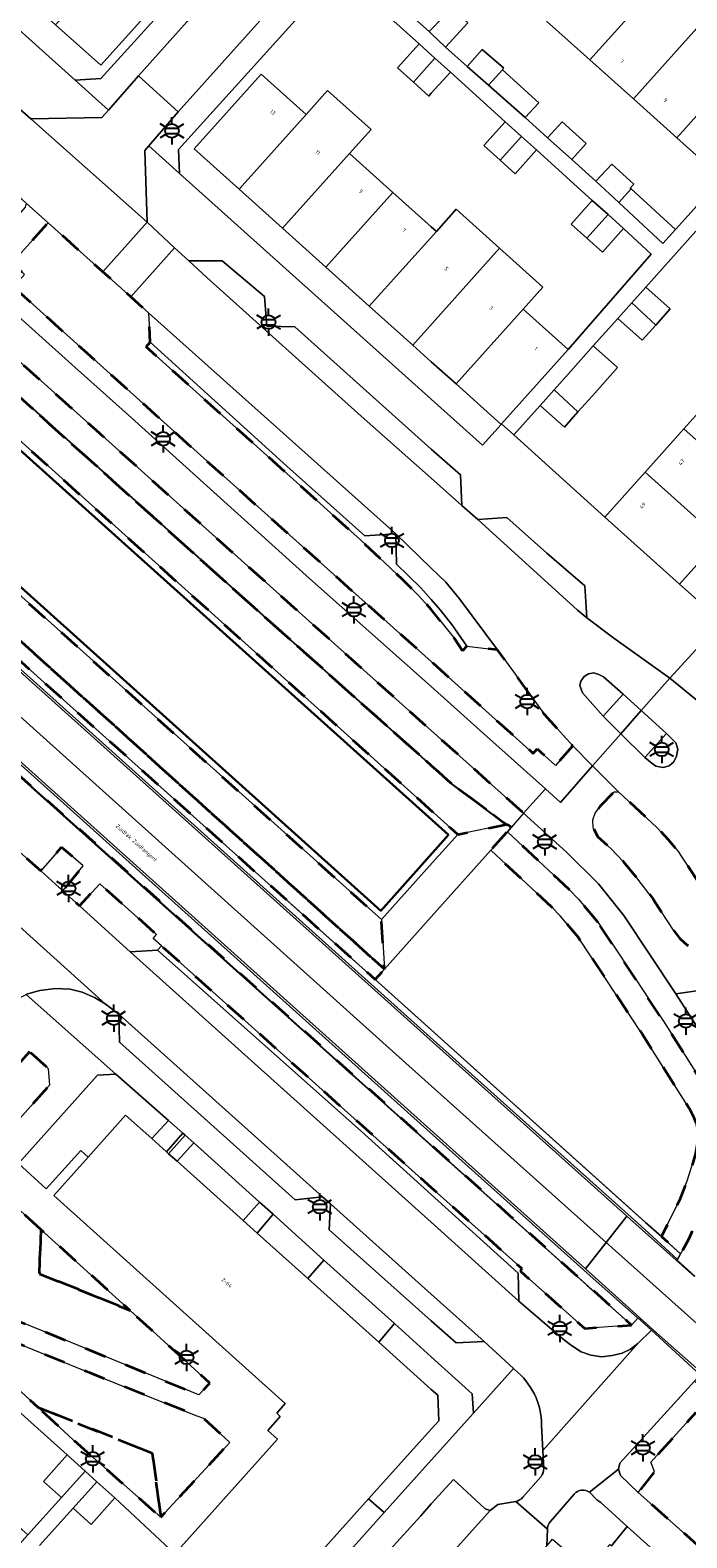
# Model space of a CAD drawing. Extents: x 105780 to 185197, y 477999 to 525027.
# Tile 75 of 562: x 105963 to 106024, y 479051 to 479191. Entities that reach past the tile are written whole.
import ezdxf
from ezdxf.enums import TextEntityAlignment as Align

# ---------------------------------------------------------------- set-up
doc = ezdxf.new("R2010")
doc.units = 0
doc.linetypes.add('XX-HIDDEN', pattern=[4, 2, -2])
for name, color, linetype, lineweight in [('B-GV-GR-BEPLANTING_CULTUUR_VASTE-PLANTENVAK-A', 252, 'Continuous', 5), ('B-GV-GR-MATERIAALGRENS-G', 252, 'XX-HIDDEN', 35), ('B-RO-IE-MEUBILAIR_WEGMEUBILAIR-S', 252, 'Continuous', 25), ('B-RO-IE-TERREINAFSCHEIDING_KUNSTMATIG_HEKWERK-G', 252, 'IE-TERREINAFSCHEIDING-KUNSTMATIG', 18), ('B-RO-IE-TERREINAFSCHEIDING_KUNSTMATIG_SCHUTTING-G', 252, 'IE-TERREINAFSCHEIDING-KUNSTMATIG-DICHT', 18), ('B-WE-GK-KADEMUUR-G', 252, 'Continuous', 18), ('B-WE-GW-WATERGANG_SLOOT_INSTEEK-G', 252, 'Continuous', 30), ('B-XX-KG-KADASTRAAL_BEBOUWING-G', 252, 'Continuous', 20), ('B1-WE-GW-TALUD_KRUIN-G', 252, 'Continuous', 25), ('B1-WE-OG-BEBOUWING-T18', 7, 'Continuous', 18), ('B1-WE-OG-TERREIN_ERF-GV', 252, 'Continuous', 18), ('B1-WE-OG-TOPOGRAFIE-T18', 10, 'Continuous', 18), ('B1-WE-VH-VERHARDING_ASFALT-GV', 252, 'Continuous', 18), ('B1-WE-VH-VERHARDING_BEDRIJFSVLOERPLAAT-GV', 252, 'Continuous', 18), ('B1-WE-VH-VERHARDING_BETON-GV', 252, 'Continuous', 18), ('B1-WE-VH-VERHARDING_BETONSTRAATSTEEN-GV', 252, 'Continuous', 18), ('B1-WE-VH-VERHARDING_TEGEL-GV', 252, 'Continuous', 18)]:
    doc.layers.add(name, color=color, linetype=linetype, lineweight=lineweight)
doc.styles.add('NLCS-ISO', font='NLCS-ISO.ttf')
doc.styles.add('NLCS-ISO-M200-T18', font='NLCS-ISO.ttf', dxfattribs={"height": 0.36})
doc.linetypes.add('IE-TERREINAFSCHEIDING-KUNSTMATIG', pattern='A,4,[82,NLCS.SHX,S=0.75,R=90,X=0,Y=0],4,-2', length=10)
doc.linetypes.add('IE-TERREINAFSCHEIDING-KUNSTMATIG-DICHT', pattern='A,8,-1,[82,NLCS.SHX,S=0.75,R=90,X=0,Y=0],-1', length=10)

# ---------------------------------------------------------------- blocks, each defined once
blk = doc.blocks.new('B-SIE-WEG_LICHTMAST-SO')
at = {"ltscale": 0.1}
for p, q in [((-1.1, 0.63), (-2.19, 1.27)), ((0, 1.27), (0, 2.53)), ((1.1, 0.63), (2.19, 1.27)), ((-1.1, -0.63), (-2.19, -1.27)), ((0, -1.27), (0, -2.53)), ((1.1, -0.63), (2.19, -1.27))]:
    blk.add_line(p, q, dxfattribs=at)
at = {"flags": 128}
for points in [[(-1.16, 0.5), (1.16, 0.5)], [(-1.16, -0.5), (1.16, -0.5)]]:
    blk.add_lwpolyline(points, dxfattribs=at)
at = {"ltscale": 0.1}
blk.add_circle((0, 0), 1.27, dxfattribs=at)
at = {"style": 'NLCS-ISO'}
blk.add_attdef('TYPE', text='', height=1.8, dxfattribs=at).set_placement((0, 2.53), align=Align.BOTTOM_CENTER)

msp = doc.modelspace()

# ---------------------------------------------------------------- linework, layer by layer
at = {"layer": 'B-GV-GR-BEPLANTING_CULTUUR_VASTE-PLANTENVAK-A', "flags": 128}
msp.add_lwpolyline([(106019.562, 479098.007), (106013.589, 479107.008), (106011.934, 479109.011), (106011.169, 479109.788), (106005.507, 479115.072), (106000, 479108.911), (105995.66, 479104.056), (105994.808, 479103.103), (106000, 479098.447), (106019.849, 479080.613), (106021.315, 479079.296), (106022.983, 479082.657), (106023.692, 479084.448), (106024.135, 479085.822), (106024.46, 479086.995), (106024.648, 479087.946), (106024.73, 479088.589), (106024.665, 479089.056), (106024.482, 479089.84), (106024.248, 479090.437), (106023.875, 479091.173)], close=True, dxfattribs=at)
at = {"layer": 'B-GV-GR-MATERIAALGRENS-G', "flags": 128}
for points in [[(105939.877, 479179.925), (105896.946, 479218.491), (105896.138, 479217.514), (105896.268, 479217.401), (105896.035, 479217.139), (105895.448, 479216.479), (105911.867, 479201.908), (105934.221, 479181.953), (105952.225, 479165.683), (105983.564, 479137.568), (106000, 479122.916), (106001.822, 479121.292), (106006.945, 479117.458), (106007.087, 479117.465), (106007.381, 479117.168), (106008.544, 479118.506), (106000, 479126.146), (105968.964, 479153.959), (105957.901, 479163.835)], [(105934.221, 479181.953), (105911.867, 479201.908), (105895.448, 479216.479), (105893.584, 479214.383), (105950.394, 479163.324), (106001.767, 479117.152), (106002.444, 479116.543), (106006.945, 479117.458), (106001.822, 479121.292), (106000, 479122.916), (105983.564, 479137.568), (105952.225, 479165.683)], [(105884.467, 479204.121), (105906.877, 479183.894), (105939.332, 479154.842), (105995.66, 479104.056), (105995.376, 479108.648), (105943.164, 479155.477), (105913.814, 479181.801), (105886.458, 479206.335)], [(105939.332, 479154.842), (105906.877, 479183.894), (105884.467, 479204.121), (105884.233, 479203.858), (105884.001, 479203.596), (105883.914, 479203.67), (105883.399, 479203.02), (105939.053, 479153.267), (105963.828, 479130.888), (105994.808, 479103.103), (105995.66, 479104.056)], [(105877.665, 479197.493), (105877.749, 479197.586), (105878.102, 479197.972), (105878.04, 479198.031), (105877.881, 479197.853), (105877.834, 479197.801), (105877.526, 479197.461), (105874.192, 479193.544), (105877.988, 479190.143), (105911.437, 479160.119), (105915.93, 479156.078), (105917.902, 479154.305), (105920.254, 479154.698), (105920.564, 479155.143), (105955.013, 479124.165), (105954.745, 479123.884), (105954.811, 479121.274), (105955.775, 479120.406), (105960.174, 479116.442), (105963.822, 479113.155), (105965.738, 479115.364), (105967.772, 479113.632), (105965.865, 479111.314), (105967.416, 479109.916), (105969.289, 479111.975), (105974.549, 479107.266), (105974.231, 479106.911), (105975.011, 479106.212), (106000, 479083.841), (106008.397, 479076.328), (106008.22, 479076.115), (106014.205, 479070.792), (106018.552, 479071.109), (106000, 479087.768), (105969.795, 479114.892), (105937.855, 479143.418), (105925.486, 479154.503), (105877.646, 479197.472)], [(105973.583, 479161.697), (105973.967, 479162.117), (105973.822, 479164.828), (105972.171, 479166.309), (105969.577, 479168.636), (105964.519, 479173.174), (105961.193, 479169.472), (105962.329, 479168.369), (105961.292, 479167.249), (105968.1, 479161.119), (105980.78, 479149.701), (106000, 479132.538), (106005.948, 479127.185), (106009.444, 479124.039), (106009.808, 479124.457), (106011.495, 479122.932), (106013.12, 479124.73), (106010.494, 479127.648), (106006.125, 479133.625), (106003.296, 479133.96), (106002.882, 479133.547), (106002.138, 479134.668), (106000, 479137.367), (105998.792, 479138.703), (105997.405, 479140.069), (105993.437, 479143.81)], [(106024.843, 479111.952), (106023.082, 479114.625), (106022.884, 479114.926), (106021.93, 479116.076), (106020.892, 479117.189), (106017.336, 479120.495), (106016.935, 479120.489), (106015.635, 479119.138), (106015.172, 479118.515), (106014.945, 479117.894), (106014.996, 479117.131), (106015.385, 479116.341), (106016.662, 479115.192), (106017.807, 479113.99), (106019.038, 479112.502), (106020.548, 479110.548), (106022.487, 479107.572), (106023.023, 479106.894), (106023.668, 479106.305), (106024.545, 479105.866), (106025.702, 479105.482), (106027.068, 479105.284), (106027.603, 479105.344), (106027.868, 479105.807), (106026.741, 479108.47), (106026.331, 479109.27), (106025.967, 479109.977), (106025.792, 479110.319)], [(106015.439, 479108.38), (106013.643, 479110.553), (106012.774, 479111.436), (106007.04, 479116.787), (106005.507, 479115.072), (106011.169, 479109.788), (106011.934, 479109.011), (106013.589, 479107.008), (106019.562, 479098.007), (106023.875, 479091.173), (106024.248, 479090.437), (106024.482, 479089.84), (106024.665, 479089.056), (106024.73, 479088.589), (106024.648, 479087.946), (106024.46, 479086.995), (106024.135, 479085.822), (106023.692, 479084.448), (106022.983, 479082.657), (106021.315, 479079.296), (106023.091, 479077.701), (106023.872, 479079.129), (106025.086, 479081.721), (106025.858, 479083.671), (106026.339, 479085.162), (106026.699, 479086.464), (106026.92, 479087.577), (106027.05, 479088.602), (106026.929, 479089.476), (106026.684, 479090.525), (106026.349, 479091.379), (106025.878, 479092.309), (106021.493, 479099.257)], [(105962.792, 479096.413), (105958.309, 479091.443), (105954.712, 479087.454), (105957.028, 479085.391), (105957.627, 479085.49), (105964.638, 479093.314), (105964.514, 479094.856)], [(105963.83, 479079.964), (105959.673, 479083.738), (105953.233, 479076.828), (105956.7, 479073.503), (105966.654, 479069.494), (105978.466, 479064.645), (105979.503, 479065.734), (105972.118, 479072.439), (105968.462, 479073.94), (105963.721, 479075.85)], [(105963.83, 479079.964), (105963.721, 479075.85), (105968.462, 479073.94), (105972.118, 479072.439)], [(105963.566, 479063.496), (105974.183, 479059.215), (105974.949, 479053.311), (105981.336, 479060.231), (105978.893, 479062.492), (105978.181, 479062.74), (105968.515, 479066.618), (105957.104, 479071.278), (105956.195, 479070.269)], [(105974.183, 479059.215), (105963.566, 479063.496), (105966.845, 479060.483), (105974.949, 479053.311)], [(106051.096, 479044.032), (106045.681, 479046.799), (106041.6, 479049.268), (106038.175, 479051.552), (106034.73, 479054.051), (106030.945, 479057.137), (106026.306, 479061.271), (106024.463, 479062.965), (106020.335, 479058.409), (106020.67, 479057.556), (106019.161, 479055.593), (106032.747, 479043.556), (106036.086, 479040.534), (106037.259, 479039.473), (106038.819, 479038.251), (106045.298, 479033.633), (106047.237, 479032.564), (106048.338, 479032.047), (106049.268, 479031.996), (106053.172, 479033.058), (106058.332, 479034.248), (106070.301, 479035.729), (106072.433, 479035.868), (106077.663, 479035.884), (106080.198, 479035.816), (106084.936, 479035.844), (106087.089, 479035.935), (106087.054, 479036.397), (106078.032, 479036.853), (106069.196, 479037.966), (106062.049, 479039.815), (106056.419, 479041.826)]]:
    msp.add_lwpolyline(points, close=True, dxfattribs=at)
at = {"layer": 'B-RO-IE-TERREINAFSCHEIDING_KUNSTMATIG_HEKWERK-G', "flags": 128}
for points in [[(105877.526, 479197.461), (106018.552, 479071.109)], [(106023.091, 479077.701), (105986.29, 479110.765)], [(106014.408, 479074.774), (106018.395, 479071.248)]]:
    msp.add_lwpolyline(points, dxfattribs=at)
at = {"layer": 'B-RO-IE-TERREINAFSCHEIDING_KUNSTMATIG_SCHUTTING-G', "flags": 128}
msp.add_lwpolyline([(106005.507, 479115.072), (106007.04, 479116.787), (106007.381, 479117.168), (106007.087, 479117.465), (106006.945, 479117.458), (106002.444, 479116.543), (106000.1, 479113.925), (105995.376, 479108.648), (105995.66, 479104.056), (106000, 479108.911)], close=True, dxfattribs=at)
at = {"layer": 'B-WE-GK-KADEMUUR-G', "flags": 128}
for points in [[(105780.506, 479314.962), (105803.335, 479294.468), (105861.245, 479242.48), (105888.773, 479217.777), (105890.39, 479216.316), (105893.123, 479213.862), (105950.062, 479162.747), (106001.588, 479116.491), (105995.321, 479109.471), (105943.577, 479155.947), (105914.187, 479182.345), (105886.813, 479206.76), (105882.524, 479210.784), (105845.165, 479244.34), (105800.291, 479284.645), (105780.506, 479302.415)], [(105780.506, 479301.362), (105799.647, 479284.195), (105843.912, 479244.494), (105882.092, 479210.251), (105886.458, 479206.335), (105913.814, 479181.801), (105943.164, 479155.477), (105995.376, 479108.648), (106000.1, 479113.925), (106002.444, 479116.543), (106001.767, 479117.152), (105950.394, 479163.324), (105893.584, 479214.383)]]:
    msp.add_lwpolyline(points, dxfattribs=at)
at = {"layer": 'B-WE-GW-WATERGANG_SLOOT_INSTEEK-G', "flags": 128}
msp.add_lwpolyline([(105780.506, 479302.415), (105800.291, 479284.645), (105845.165, 479244.34), (105882.524, 479210.784), (105886.813, 479206.76), (105914.187, 479182.345), (105943.577, 479155.947), (105995.321, 479109.471), (106001.588, 479116.491), (105950.062, 479162.747), (105893.123, 479213.862), (105890.39, 479216.316), (105888.773, 479217.777), (105861.245, 479242.48), (105803.335, 479294.468), (105780.506, 479314.962)], dxfattribs=at)
at = {"layer": 'B-XX-KG-KADASTRAAL_BEBOUWING-G', "flags": 128}
for points in [[(106022.707, 479197.177), (106018.687, 479200.783), (106010.674, 479191.85), (106014.694, 479188.245)], [(105971.419, 479198.431), (105965.209, 479191.507), (105969.379, 479187.768), (105975.588, 479194.692)], [(106026.728, 479193.571), (106022.707, 479197.177), (106014.694, 479188.245), (106018.714, 479184.639)], [(106030.747, 479189.966), (106026.728, 479193.571), (106018.714, 479184.639), (106022.734, 479181.034)], [(105999.812, 479190.882), (106000, 479190.699), (106001.316, 479189.419), (106003.385, 479191.697), (106001.901, 479193.053), (106000, 479191.077)], [(106000.338, 479188.411), (106000, 479188.715), (105998.863, 479189.739), (105996.857, 479187.505), (105998.335, 479186.178)], [(106003.331, 479187.642), (106005.302, 479185.901), (106006.58, 479187.334), (106006.675, 479187.529), (106004.717, 479189.225)], [(106034.916, 479186.228), (106030.747, 479189.966), (106022.734, 479181.034), (106026.905, 479177.294)], [(106001.766, 479187.128), (106000.338, 479188.411), (105998.335, 479186.178), (105999.762, 479184.896), (106000, 479185.161)], [(105988.408, 479183.195), (105984.239, 479186.934), (105978.03, 479180.01), (105982.198, 479176.272)], [(106006.58, 479187.334), (106005.302, 479185.901), (106008.689, 479182.91), (106009.959, 479184.266)], [(105992.429, 479179.589), (105994.415, 479181.803), (105990.394, 479185.409), (105988.408, 479183.195), (105982.198, 479176.272), (105986.218, 479172.666)], [(106008.354, 479181.173), (106006.853, 479182.53), (106004.863, 479180.314), (106006.37, 479178.96)], [(106010.772, 479181.039), (106013.003, 479179.034), (106014.34, 479180.521), (106012.108, 479182.526)], [(106009.749, 479179.912), (106008.354, 479181.173), (106006.37, 479178.96), (106007.767, 479177.705)], [(105996.449, 479175.983), (105992.429, 479179.589), (105986.218, 479172.666), (105990.239, 479169.061)], [(106015.237, 479177.027), (106017.366, 479175.045), (106018.501, 479176.31), (106018.425, 479176.38), (106018.754, 479176.755), (106016.732, 479178.612)], [(106000.469, 479172.379), (106000, 479172.799), (105996.449, 479175.983), (105990.239, 479169.061), (105994.258, 479165.456)], [(106016.367, 479173.93), (106014.909, 479175.248), (106012.942, 479173.056), (106014.405, 479171.742)], [(106018.501, 479176.31), (106017.366, 479175.045), (106021.44, 479171.253), (106022.617, 479172.562)], [(106006.318, 479170.814), (106002.296, 479174.42), (106000.469, 479172.379), (105994.258, 479165.456), (105998.279, 479161.85)], [(106017.802, 479172.633), (106016.367, 479173.93), (106014.405, 479171.742), (106015.847, 479170.447)], [(106008.51, 479165.168), (106010.34, 479167.209), (106006.318, 479170.814), (105998.279, 479161.85), (106000, 479160.307), (106002.299, 479158.245)], [(106019.861, 479167.217), (106018.558, 479165.761), (106020.778, 479163.706), (106022.115, 479165.203)], [(106018.558, 479165.761), (106017.26, 479164.31), (106019.517, 479162.294), (106020.778, 479163.706)], [(106012.678, 479161.43), (106008.51, 479165.168), (106002.299, 479158.245), (106006.468, 479154.506), (106006.501, 479154.542)], [(106014.994, 479161.777), (106012.66, 479159.168), (106011.37, 479157.7), (106013.583, 479155.651), (106014.92, 479157.148), (106017.251, 479159.758)], [(106011.37, 479157.7), (106010.084, 479156.238), (106012.322, 479154.239), (106013.583, 479155.651)], [(106027.004, 479158.119), (106023.398, 479154.099), (106030.322, 479147.889), (106033.927, 479151.909)], [(106023.398, 479154.099), (106019.793, 479150.079), (106026.716, 479143.869), (106030.322, 479147.889)], [(106019.793, 479150.079), (106016.054, 479145.909), (106022.978, 479139.7), (106026.716, 479143.869)], [(105995.134, 479069.515), (105988.551, 479075.418), (105983.88, 479079.606), (105982.575, 479080.777), (105976.448, 479086.271), (105975.667, 479086.972), (105975.478, 479087.141), (105974.108, 479088.37), (105971.692, 479090.536), (105968.209, 479086.644), (105965.037, 479083.099), (105986.472, 479063.855), (105985.685, 479062.952), (105986.011, 479062.649), (105984.865, 479061.34), (105985.753, 479060.538), (105976.264, 479049.961), (105983.576, 479043.174), (105994.192, 479055), (106000, 479061.471), (106000.7, 479062.251), (106000.596, 479064.616), (106000, 479065.151)], [(105966.289, 479059.076), (105964.083, 479056.625), (105965.748, 479055.127), (105967.954, 479057.578)], [(105970.691, 479055.102), (105969.026, 479056.599), (105966.822, 479054.146), (105968.487, 479052.649)]]:
    msp.add_lwpolyline(points, close=True, dxfattribs=at)
at = {"layer": 'B1-WE-GW-TALUD_KRUIN-G', "flags": 128}
for points in [[(106006.945, 479117.458), (106001.822, 479121.292), (106000, 479122.916), (105983.564, 479137.568), (105952.225, 479165.683), (105934.221, 479181.953), (105911.867, 479201.908), (105895.448, 479216.479)], [(105884.467, 479204.121), (105906.877, 479183.894), (105939.332, 479154.842), (105995.66, 479104.056)]]:
    msp.add_lwpolyline(points, dxfattribs=at)
at = {"layer": 'B1-WE-OG-TERREIN_ERF-GV', "flags": 128}
for points in [[(105955.338, 479212.853), (105959.358, 479209.247), (105963.378, 479205.641), (105967.399, 479202.036), (105971.419, 479198.431), (105975.588, 479194.692), (105969.379, 479187.768), (105965.209, 479191.507), (105961.19, 479195.112), (105957.169, 479198.718), (105953.149, 479202.323), (105949.129, 479205.929), (105945.109, 479209.534), (105940.939, 479213.273), (105947.149, 479220.196), (105948.755, 479221.987), (105952.924, 479218.247), (105951.318, 479216.457)], [(106057.845, 479174.327), (106055.727, 479176.216), (106051.954, 479172.01), (106048.348, 479167.989), (106044.743, 479163.968), (106041.137, 479159.949), (106037.532, 479155.929), (106033.927, 479151.909), (106030.322, 479147.889), (106026.716, 479143.869), (106022.978, 479139.7), (106025.189, 479137.771)], [(105971.692, 479090.536), (105974.108, 479088.37), (105975.657, 479090.044), (105970.798, 479094.341), (105969.074, 479094.259), (105961.758, 479086.072), (105964.321, 479083.726), (105967.528, 479087.266), (105968.209, 479086.644)], [(105976.995, 479088.86), (105975.657, 479090.044), (105974.108, 479088.37), (105975.478, 479087.141)], [(105977.204, 479088.676), (105976.995, 479088.86), (105975.478, 479087.141), (105975.667, 479086.972)], [(105978.001, 479087.971), (105977.204, 479088.676), (105975.667, 479086.972), (105976.448, 479086.271)], [(105978.001, 479087.971), (105976.448, 479086.271), (105982.575, 479080.777), (105984.101, 479082.478)], [(105985.339, 479081.363), (105984.101, 479082.478), (105982.575, 479080.777), (105983.88, 479079.606)], [(105985.339, 479081.363), (105983.88, 479079.606), (105988.551, 479075.418), (105990.057, 479077.114)], [(105990.057, 479077.114), (105988.551, 479075.418), (105995.134, 479069.515), (105996.586, 479071.235)], [(106003.911, 479062.956), (106003.793, 479064.745), (106000, 479068.161), (105996.586, 479071.235), (105995.134, 479069.515), (106000, 479065.151), (106000.596, 479064.616), (106000.7, 479062.251), (106000, 479061.471), (105994.192, 479055), (105995.632, 479053.755), (106000, 479058.609)]]:
    msp.add_lwpolyline(points, close=True, dxfattribs=at)
for points in [[(105938.545, 479211.951), (105967.017, 479186.378), (105969.383, 479186.518), (105980.199, 479198.442)], [(105989.422, 479194.184), (105976.572, 479179.945), (105976.689, 479177.743), (106000, 479156.833), (106004.745, 479152.585), (106006.468, 479154.506), (106002.299, 479158.245), (106000, 479160.307), (105998.279, 479161.85), (105994.258, 479165.456), (105990.239, 479169.061), (105986.218, 479172.666), (105982.198, 479176.272), (105978.03, 479180.01), (105984.239, 479186.934), (105988.408, 479183.195), (105990.394, 479185.409), (105994.415, 479181.803), (105992.429, 479179.589), (105996.449, 479175.983), (106000, 479172.799), (106000.469, 479172.379), (106002.296, 479174.42), (106006.318, 479170.814), (106010.34, 479167.209), (106008.51, 479165.168), (106012.678, 479161.43), (106020.361, 479170.258), (106017.802, 479172.633), (106015.847, 479170.447), (106014.405, 479171.742), (106012.942, 479173.056), (106014.909, 479175.248), (106009.749, 479179.912), (106007.767, 479177.705), (106006.37, 479178.96), (106004.863, 479180.314), (106006.853, 479182.53), (106001.766, 479187.128), (106000, 479185.161), (105999.762, 479184.896), (105998.335, 479186.178), (105996.857, 479187.505), (105998.863, 479189.739), (105994.784, 479193.401)], [(105995.766, 479194.489), (105999.812, 479190.882), (106000, 479191.077)], [(106003.385, 479191.697), (106001.316, 479189.419), (106003.331, 479187.642), (106004.717, 479189.225), (106006.675, 479187.529), (106006.58, 479187.334), (106009.959, 479184.266), (106008.689, 479182.91), (106010.772, 479181.039), (106012.108, 479182.526), (106014.34, 479180.521), (106013.003, 479179.034), (106015.237, 479177.027), (106016.732, 479178.612), (106018.754, 479176.755), (106018.425, 479176.38), (106018.501, 479176.31), (106022.617, 479172.562), (106026.905, 479177.294), (106022.734, 479181.034), (106018.714, 479184.639), (106014.694, 479188.245), (106010.674, 479191.85)], [(106024.495, 479172.397), (106019.861, 479167.217), (106022.115, 479165.203), (106020.778, 479163.706), (106019.517, 479162.294), (106017.26, 479164.31), (106014.994, 479161.777), (106017.251, 479159.758), (106014.92, 479157.148), (106013.583, 479155.651), (106012.322, 479154.239), (106010.084, 479156.238), (106007.628, 479153.537), (106016.054, 479145.909), (106019.793, 479150.079), (106023.398, 479154.099), (106027.004, 479158.119)], [(105958.903, 479050.868), (105960.976, 479053.171), (105962.641, 479051.674), (105965.748, 479055.127), (105964.083, 479056.625), (105966.289, 479059.076), (105959.578, 479065.063), (105955.836, 479060.889), (105952.223, 479056.859), (105948.611, 479052.83), (105944.999, 479048.801)], [(105975.815, 479050.331), (105970.691, 479055.102), (105968.487, 479052.649), (105966.822, 479054.146), (105963.716, 479050.691)]]:
    msp.add_lwpolyline(points, dxfattribs=at)
at = {"layer": 'B1-WE-VH-VERHARDING_ASFALT-GV', "flags": 128}
for points in [[(105987.694, 479203.363), (105972.89, 479186.792), (105976.555, 479183.447), (105991.472, 479200.07)], [(106026.89, 479136.262), (106022.083, 479130.992), (106024.764, 479128.822)], [(106024.764, 479128.822), (106022.083, 479130.992), (106019.437, 479127.998), (106021.769, 479125.879), (106022.642, 479125.004), (106022.824, 479124.422), (106022.715, 479123.792), (106022.46, 479123.266), (106022.031, 479122.902), (106021.457, 479122.73), (106020.778, 479122.844), (106020.289, 479123.231), (106019.778, 479123.656), (106017.565, 479125.837), (106014.92, 479122.898), (106017.336, 479120.495), (106020.892, 479117.189), (106021.93, 479116.076), (106022.884, 479114.926), (106023.082, 479114.625), (106024.843, 479111.952)], [(105972.12, 479105.677), (105967.416, 479109.916), (105965.865, 479111.314), (105963.822, 479113.155), (105960.174, 479116.442), (105956.738, 479112.607), (105958.331, 479111.157), (105969.807, 479100.848), (105971.075, 479099.88), (105989.936, 479082.98), (105990.67, 479082.322), (106000, 479073.962), (106004.88, 479069.59), (106007.614, 479067.072), (106007.704, 479066.989)], [(106010.206, 479061.825), (106010.325, 479059.485), (106019.135, 479069.383), (106018.445, 479068.876), (106017.675, 479068.49), (106016.76, 479068.276), (106015.806, 479068.168), (106014.771, 479068.307), (106013.866, 479068.626), (106012.976, 479069.202), (106012.201, 479069.808), (106008.106, 479073.331), (106000, 479080.617), (105972.12, 479105.677)], [(106028.063, 479097.973), (106026.081, 479102.255), (106022.648, 479101.786), (106027.523, 479094.183), (106028.153, 479093.013), (106028.722, 479091.768), (106029.085, 479090.621), (106029.312, 479089.361), (106029.633, 479091.282), (106029.795, 479093.019), (106029.823, 479094.723), (106029.566, 479096.299), (106029.465, 479096.285)], [(106024.386, 479065.92), (106024.911, 479066.496), (106020.406, 479070.633), (106019.135, 479069.383), (106010.325, 479059.485), (106010.41, 479057.826)], [(106014.643, 479055.617), (106017.349, 479057.748), (106017.471, 479058.327), (106024.386, 479065.92)], [(106010.164, 479057.089), (106008.476, 479055.165)], [(106011.04, 479052.921), (106013.241, 479055.439)], [(106007.815, 479054.775), (106010.765, 479052.197)]]:
    msp.add_lwpolyline(points, dxfattribs=at)
for points in [[(106000, 479149.515), (105993.509, 479155.265), (105979.215, 479168.092), (105977.55, 479169.638), (105976.23, 479170.864), (105972.171, 479166.309), (105973.822, 479164.828), (105996.722, 479144.363), (106000, 479141.183), (106001.335, 479139.905), (106002.612, 479138.342), (106006.125, 479133.625), (106010.494, 479127.648), (106013.12, 479124.73), (106014.92, 479122.898), (106017.565, 479125.837), (106015.9, 479127.483), (106014.015, 479129.658), (106013.747, 479130.312), (106013.846, 479130.734), (106014.141, 479131.155), (106014.559, 479131.42), (106015.044, 479131.485), (106015.5, 479131.341), (106015.944, 479131.117), (106017.776, 479129.508), (106019.437, 479127.998), (106022.083, 479130.992), (106016.897, 479134.717), (106014.391, 479136.596), (106013.539, 479137.286), (106004.317, 479145.69), (106002.832, 479147.006)], [(105959.568, 479099.7), (105960.318, 479100.406), (105961.367, 479101.172), (105962.467, 479101.709), (105962.515, 479101.732), (105963.733, 479102.072), (105965.181, 479102.256), (105966.553, 479102.197), (105967.65, 479101.935), (105968.818, 479101.435), (105969.807, 479100.848), (105958.331, 479111.157), (105958.625, 479106.218), (105958.13, 479105.67), (105939.521, 479085.059), (105943.39, 479081.618)]]:
    msp.add_lwpolyline(points, close=True, dxfattribs=at)
at = {"layer": 'B1-WE-VH-VERHARDING_ASFALT-GV'}
for points in [[(106007.704, 479066.989, -0.2294403), (106010.206, 479061.825)], [(106010.41, 479057.826, -0.1992772), (106010.164, 479057.089)], [(106008.476, 479055.165, -0.1846647), (106007.815, 479054.775)], [(106013.241, 479055.439, -0.4247824), (106014.643, 479055.617)], [(106010.765, 479052.197, -0.2277097), (106011.04, 479052.921)]]:
    msp.add_lwpolyline(points, format="xyb", dxfattribs=at)
at = {"layer": 'B1-WE-VH-VERHARDING_BEDRIJFSVLOERPLAAT-GV', "flags": 128}
msp.add_lwpolyline([(106023.668, 479106.305), (106023.023, 479106.894), (106022.487, 479107.572), (106020.548, 479110.548), (106019.038, 479112.502), (106017.807, 479113.99), (106016.662, 479115.192), (106015.385, 479116.341), (106014.996, 479117.131), (106014.945, 479117.894), (106015.172, 479118.515), (106015.635, 479119.138), (106016.935, 479120.489), (106017.336, 479120.495), (106014.92, 479122.898), (106011.962, 479119.504), (106010.56, 479120.761), (106008.544, 479118.506), (106012.519, 479114.904), (106015.489, 479111.955), (106017.817, 479109.034), (106022.648, 479101.786), (106026.081, 479102.255)], dxfattribs=at)
at = {"layer": 'B1-WE-VH-VERHARDING_BETON-GV', "flags": 128}
for points in [[(105976.23, 479170.864), (105973.691, 479173.221), (105969.577, 479168.636), (105972.171, 479166.309)], [(105972.22, 479155.109), (105967.01, 479159.773), (105959.933, 479166.109), (105957.901, 479163.835), (105968.964, 479153.959), (106000, 479126.146), (106008.544, 479118.506), (106010.56, 479120.761), (106004.841, 479125.887), (106000, 479130.227), (105988.714, 479140.242)], [(105943.282, 479148.321), (105941.3, 479145.925), (105955.152, 479133.504), (105997.651, 479095.37), (106016.18, 479078.757), (106018.095, 479081.193), (105999, 479098.314), (105961.822, 479131.697)], [(105941.3, 479145.925), (105940.039, 479144.399), (105939.313, 479143.522), (105957.838, 479126.924), (105999, 479090.006), (106014.264, 479076.322), (106016.18, 479078.757), (105997.651, 479095.37), (105955.152, 479133.504)]]:
    msp.add_lwpolyline(points, close=True, dxfattribs=at)
for points in [[(106024.371, 479075.587), (106019.234, 479080.172), (106018.095, 479081.193), (106016.18, 479078.757), (106019.049, 479076.185), (106029.583, 479066.765)], [(106051.975, 479050.758), (106045.08, 479054.535), (106037.846, 479059.58), (106029.583, 479066.765), (106019.049, 479076.185), (106016.18, 479078.757), (106014.264, 479076.322), (106015.139, 479075.538), (106020.577, 479070.637), (106025.102, 479066.62), (106032.002, 479060.447), (106031.85, 479060.318), (106033.808, 479058.603), (106035.824, 479056.958), (106037.898, 479055.385), (106040.025, 479053.886), (106042.204, 479052.463), (106043.689, 479051.535), (106045.192, 479050.637)], [(106032.747, 479043.556), (106019.161, 479055.593), (106017.512, 479057.164), (106017.349, 479057.748), (106014.643, 479055.617), (106015.336, 479054.918), (106015.692, 479054.676), (106018.15, 479052.457), (106034.359, 479037.876)], [(106034.359, 479037.876), (106018.15, 479052.457), (106016.693, 479050.665)]]:
    msp.add_lwpolyline(points, dxfattribs=at)
at = {"layer": 'B1-WE-VH-VERHARDING_BETONSTRAATSTEEN-GV', "flags": 128}
for points in [[(105882.202, 479203.088), (105882.506, 479202.819), (105888.359, 479197.544), (105900.13, 479187.045), (105930.618, 479159.675), (105943.282, 479148.321), (105961.822, 479131.697), (105999, 479098.314), (106018.095, 479081.193), (106019.234, 479080.172), (106024.371, 479075.587), (106024.406, 479075.627), (106024.062, 479075.931), (106022.767, 479077.109), (106022.811, 479077.19), (106022.781, 479077.217), (106019.388, 479080.289), (105999, 479098.569), (105961.949, 479131.838), (105930.745, 479159.816), (105900.257, 479187.187), (105888.49, 479197.701), (105882.639, 479202.969), (105882.33, 479203.239)], [(105976.555, 479183.447), (105972.89, 479186.792), (105970.092, 479183.608), (105969.491, 479182.924), (105962.904, 479182.786), (105973.691, 479173.221), (105973.455, 479179.87), (105973.834, 479180.308)], [(105962.904, 479182.786), (105961.107, 479184.371), (105957.042, 479179.85), (105961.325, 479176.026), (105962.493, 479174.983), (105964.519, 479173.174), (105969.577, 479168.636), (105973.691, 479173.221)], [(105987.367, 479163.544), (105984.766, 479163.596), (105984.54, 479166.339), (105980.631, 479169.652), (105977.55, 479169.638), (105979.215, 479168.092), (105993.509, 479155.265), (106000, 479149.515), (106002.832, 479147.006), (106002.692, 479149.827), (106000, 479152.221)], [(105973.822, 479164.828), (105973.967, 479162.117), (105986.614, 479150.638), (105993.844, 479144.192), (105996.722, 479144.363)], [(106010.685, 479142.586), (106006.994, 479145.881), (106004.317, 479145.69), (106013.539, 479137.286), (106014.391, 479136.596), (106014.213, 479139.551)], [(105939.313, 479143.522), (105939.192, 479143.375), (105957.711, 479126.782), (105999, 479089.748), (106014.981, 479075.419), (106019.049, 479071.798), (106019.112, 479071.742), (106019.129, 479071.762), (106020.406, 479070.633), (106024.911, 479066.496), (106026.491, 479065.06), (106026.321, 479064.873), (106026.523, 479065.092), (106031.85, 479060.318), (106032.002, 479060.447), (106025.102, 479066.62), (106020.577, 479070.637), (106015.139, 479075.538), (106014.264, 479076.322), (105999, 479090.006), (105957.838, 479126.924)], [(106001.335, 479139.905), (106000, 479141.183), (105996.722, 479144.363), (105996.774, 479141.564), (105999.026, 479139.354), (106000, 479138.282), (106000.827, 479137.339), (106001.908, 479135.974), (106003.296, 479133.96), (106006.125, 479133.625), (106002.612, 479138.342)], [(106015.944, 479131.117), (106015.5, 479131.341), (106015.044, 479131.485), (106014.559, 479131.42), (106014.141, 479131.155), (106013.846, 479130.734), (106013.747, 479130.312), (106014.015, 479129.658), (106015.9, 479127.483), (106017.776, 479129.508)], [(106021.769, 479125.879), (106019.778, 479123.656), (106020.289, 479123.231), (106020.778, 479122.844), (106021.457, 479122.73), (106022.031, 479122.902), (106022.46, 479123.266), (106022.715, 479123.792), (106022.824, 479124.422), (106022.642, 479125.004)], [(105974.644, 479105.833), (105972.12, 479105.677), (106000, 479080.617), (106008.106, 479073.331), (106008.043, 479075.902), (106000, 479083.179), (105993.498, 479089.062)], [(105971.075, 479099.88), (105971.122, 479097.292), (105987.402, 479082.711), (105989.936, 479082.98)], [(105990.67, 479082.322), (105990.544, 479079.925), (106000, 479071.489), (106002.291, 479069.445), (106004.88, 479069.59), (106000, 479073.962)], [(105995.632, 479053.755), (105994.192, 479055), (105983.576, 479043.174), (105985.017, 479041.86)], [(106010.684, 479050.666), (106010.765, 479052.197), (106007.815, 479054.775), (106006.149, 479054.486), (106005.435, 479053.94), (106000, 479047.861), (105997.851, 479045.456), (106000, 479043.66), (106002.562, 479041.519)]]:
    msp.add_lwpolyline(points, close=True, dxfattribs=at)
msp.add_lwpolyline([(106000, 479047.861), (106005.435, 479053.94), (106004.982, 479054.097), (106002.045, 479056.803), (106000, 479054.541), (105999.018, 479053.455), (105996.161, 479050.294)], dxfattribs=at)
at = {"layer": 'B1-WE-VH-VERHARDING_TEGEL-GV', "flags": 128}
for points in [[(105926.397, 479218.041), (105958.732, 479189.202), (105958.904, 479186.313), (105961.107, 479184.371), (105962.904, 479182.786), (105969.491, 479182.924), (105970.092, 479183.608), (105967.017, 479186.378), (105938.545, 479211.951)], [(105980.199, 479198.442), (105969.383, 479186.518), (105967.017, 479186.378), (105970.092, 479183.608), (105972.89, 479186.792), (105987.694, 479203.363)], [(105991.472, 479200.07), (105976.555, 479183.447), (105973.834, 479180.308), (105976.689, 479177.743), (105976.572, 479179.945), (105989.422, 479194.184)], [(105994.784, 479193.401), (105998.863, 479189.739), (106000, 479188.715), (106000.338, 479188.411), (106001.766, 479187.128), (106006.853, 479182.53), (106008.354, 479181.173), (106009.749, 479179.912), (106014.909, 479175.248), (106016.367, 479173.93), (106017.802, 479172.633), (106020.361, 479170.258), (106012.678, 479161.43), (106006.501, 479154.542), (106007.628, 479153.537), (106010.084, 479156.238), (106011.37, 479157.7), (106012.66, 479159.168), (106014.994, 479161.777), (106017.26, 479164.31), (106018.558, 479165.761), (106019.861, 479167.217), (106024.495, 479172.397)], [(106026.905, 479177.294), (106022.617, 479172.562), (106021.44, 479171.253), (106017.366, 479175.045), (106015.237, 479177.027), (106013.003, 479179.034), (106010.772, 479181.039), (106008.689, 479182.91), (106005.302, 479185.901), (106003.331, 479187.642), (106001.316, 479189.419), (106000, 479190.699), (105999.812, 479190.882), (105995.766, 479194.489)], [(106025.189, 479137.771), (106022.978, 479139.7), (106016.054, 479145.909), (106007.628, 479153.537), (106006.501, 479154.542), (106006.468, 479154.506), (106004.745, 479152.585), (106000, 479156.833), (105976.689, 479177.743), (105973.834, 479180.308), (105973.455, 479179.87), (105973.691, 479173.221), (105976.23, 479170.864), (105977.55, 479169.638), (105980.631, 479169.652), (105984.54, 479166.339), (105984.766, 479163.596), (105987.367, 479163.544), (106000, 479152.221), (106002.692, 479149.827), (106002.832, 479147.006), (106004.317, 479145.69), (106006.994, 479145.881), (106010.685, 479142.586), (106014.213, 479139.551), (106014.391, 479136.596), (106016.897, 479134.717), (106022.083, 479130.992), (106026.89, 479136.262)], [(106027.523, 479094.183), (106022.648, 479101.786), (106017.817, 479109.034), (106015.489, 479111.955), (106012.519, 479114.904), (106008.544, 479118.506), (106007.381, 479117.168), (106007.04, 479116.787), (106012.774, 479111.436), (106013.643, 479110.553), (106015.439, 479108.38), (106021.493, 479099.257), (106025.878, 479092.309)], [(105961.758, 479086.072), (105969.074, 479094.259), (105970.798, 479094.341), (105962.467, 479101.709)], [(105962.467, 479101.709), (105970.798, 479094.341), (105975.657, 479090.044), (105976.995, 479088.86), (105977.204, 479088.676), (105978.001, 479087.971), (105984.101, 479082.478), (105985.339, 479081.363), (105990.057, 479077.114), (105996.586, 479071.235), (106000, 479068.161), (106003.793, 479064.745), (106003.911, 479062.956), (106007.614, 479067.072), (106004.88, 479069.59), (106002.291, 479069.445), (106000, 479071.489), (105990.544, 479079.925), (105990.67, 479082.322), (105989.936, 479082.98), (105987.402, 479082.711), (105971.122, 479097.292), (105971.075, 479099.88), (105969.807, 479100.848), (105968.818, 479101.435), (105967.65, 479101.935), (105966.553, 479102.197), (105965.181, 479102.256), (105963.733, 479102.072), (105962.515, 479101.732)], [(105962.792, 479096.413), (105964.514, 479094.856), (105964.638, 479093.314), (105957.627, 479085.49)], [(105976.264, 479049.961), (105985.753, 479060.538), (105984.865, 479061.34), (105986.011, 479062.649), (105985.685, 479062.952), (105986.472, 479063.855), (105965.037, 479083.099), (105968.209, 479086.644), (105967.528, 479087.266), (105964.321, 479083.726), (105961.758, 479086.072)], [(105959.673, 479083.738), (105963.83, 479079.964), (105972.118, 479072.439), (105979.503, 479065.734), (105978.466, 479064.645), (105966.654, 479069.494), (105956.7, 479073.503)], [(106023.872, 479079.129), (106023.091, 479077.701), (106022.811, 479077.19), (106022.767, 479077.109), (106024.062, 479075.931)], [(106007.704, 479066.989), (106007.614, 479067.072), (106003.911, 479062.956), (106000, 479058.609), (105995.632, 479053.755), (105985.017, 479041.86)], [(105959.578, 479065.063), (105966.289, 479059.076), (105967.954, 479057.578), (105969.026, 479056.599), (105970.691, 479055.102), (105975.815, 479050.331)], [(106010.41, 479057.826), (106010.325, 479059.485), (106010.206, 479061.825)], [(105963.716, 479050.691), (105966.822, 479054.146), (105969.026, 479056.599), (105967.954, 479057.578), (105965.748, 479055.127), (105962.641, 479051.674), (105960.57, 479049.373)], [(105988.253, 479041.54), (105991.057, 479044.612), (105994.75, 479048.657), (105997.376, 479046.335), (105997.853, 479046.281), (105998.842, 479047.386), (105998.78, 479047.833), (105996.161, 479050.294), (105999.018, 479053.455), (106000, 479054.541), (106002.045, 479056.803), (106004.982, 479054.097), (106005.435, 479053.94), (106006.149, 479054.486), (106007.815, 479054.775)], [(106008.476, 479055.165), (106010.164, 479057.089)], [(106013.241, 479055.439), (106011.04, 479052.921)], [(106018.15, 479052.457), (106015.692, 479054.676), (106015.336, 479054.918), (106014.643, 479055.617)], [(106010.765, 479052.197), (106010.684, 479050.666), (106011.23, 479051.281), (106014.472, 479048.46), (106016.537, 479050.776), (106016.693, 479050.665), (106018.15, 479052.457)]]:
    msp.add_lwpolyline(points, dxfattribs=at)
for points in [[(105883.544, 479203.986), (105882.639, 479202.969), (105888.49, 479197.701), (105900.257, 479187.187), (105930.745, 479159.816), (105961.949, 479131.838), (105999, 479098.569), (106019.388, 479080.289), (106022.781, 479077.217), (106022.811, 479077.19), (106023.091, 479077.701), (106021.315, 479079.296), (106019.849, 479080.613), (106000, 479098.447), (105994.808, 479103.103), (105963.828, 479130.888), (105939.053, 479153.267), (105883.399, 479203.02), (105883.914, 479203.67)], [(105877.665, 479197.493), (105877.646, 479197.472), (105925.486, 479154.503), (105937.855, 479143.418), (105969.795, 479114.892), (106000, 479087.768), (106018.552, 479071.109), (106019.112, 479071.742), (106019.049, 479071.798), (106014.981, 479075.419), (105999, 479089.748), (105957.711, 479126.782), (105939.192, 479143.375), (105926.082, 479155.121), (105880.948, 479195.645), (105878.214, 479198.094), (105878.102, 479197.972), (105877.749, 479197.586)], [(105964.519, 479173.174), (105962.493, 479174.983), (105962.376, 479174.624), (105958.08, 479169.688), (105955.963, 479169.603), (105959.933, 479166.109), (105959.825, 479167.997), (105961.193, 479169.472)], [(105980.78, 479149.701), (105968.1, 479161.119), (105961.292, 479167.249), (105962.329, 479168.369), (105961.193, 479169.472), (105959.825, 479167.997), (105959.933, 479166.109), (105967.01, 479159.773), (105972.22, 479155.109), (105988.714, 479140.242), (106000, 479130.227), (106004.841, 479125.887), (106010.56, 479120.761), (106011.962, 479119.504), (106014.92, 479122.898), (106013.12, 479124.73), (106011.495, 479122.932), (106009.808, 479124.457), (106009.444, 479124.039), (106005.948, 479127.185), (106000, 479132.538)], [(105986.614, 479150.638), (105973.967, 479162.117), (105973.583, 479161.697), (105993.437, 479143.81), (105997.405, 479140.069), (105998.792, 479138.703), (106000, 479137.367), (106002.138, 479134.668), (106002.882, 479133.547), (106003.296, 479133.96), (106001.908, 479135.974), (106000.827, 479137.339), (106000, 479138.282), (105999.026, 479139.354), (105996.774, 479141.564), (105996.722, 479144.363), (105993.844, 479144.192)], [(106019.437, 479127.998), (106017.776, 479129.508), (106015.9, 479127.483), (106017.565, 479125.837)], [(106021.769, 479125.879), (106019.437, 479127.998), (106017.565, 479125.837), (106019.778, 479123.656)], [(105963.822, 479113.155), (105965.865, 479111.314), (105967.772, 479113.632), (105965.738, 479115.364)], [(105969.289, 479111.975), (105967.416, 479109.916), (105972.12, 479105.677), (105974.644, 479105.833), (105975.011, 479106.212), (105974.231, 479106.911), (105974.549, 479107.266)], [(105975.011, 479106.212), (105974.644, 479105.833), (105993.498, 479089.062), (106000, 479083.179), (106008.043, 479075.902), (106008.106, 479073.331), (106012.201, 479069.808), (106012.976, 479069.202), (106013.866, 479068.626), (106014.771, 479068.307), (106015.806, 479068.168), (106016.76, 479068.276), (106017.675, 479068.49), (106018.445, 479068.876), (106019.135, 479069.383), (106020.406, 479070.633), (106019.129, 479071.762), (106019.112, 479071.742), (106018.552, 479071.109), (106014.205, 479070.792), (106008.22, 479076.115), (106008.397, 479076.328), (106000, 479083.841)], [(105981.336, 479060.231), (105974.949, 479053.311), (105966.845, 479060.483), (105963.566, 479063.496), (105956.195, 479070.269), (105957.104, 479071.278), (105968.515, 479066.618), (105978.181, 479062.74), (105978.893, 479062.492)], [(106024.463, 479062.965), (106025.89, 479064.539), (106024.386, 479065.92), (106017.471, 479058.327), (106017.349, 479057.748), (106017.512, 479057.164), (106019.161, 479055.593), (106020.67, 479057.556), (106020.335, 479058.409)]]:
    msp.add_lwpolyline(points, close=True, dxfattribs=at)
at = {"layer": 'B1-WE-VH-VERHARDING_TEGEL-GV'}
for points in [[(106010.206, 479061.825, 0.2294403), (106007.704, 479066.989)], [(106010.164, 479057.089, 0.1992772), (106010.41, 479057.826)], [(106007.815, 479054.775, 0.1846647), (106008.476, 479055.165)], [(106014.643, 479055.617, 0.4247824), (106013.241, 479055.439)], [(106011.04, 479052.921, 0.2277097), (106010.765, 479052.197)]]:
    msp.add_lwpolyline(points, format="xyb", dxfattribs=at)

# ---------------------------------------------------------------- block references
at = {"layer": 'B-RO-IE-MEUBILAIR_WEGMEUBILAIR-S', "xscale": 0.5, "yscale": 0.5, "zscale": 0.5}
for p in [(105975.984, 479181.686), (105984.923, 479163.98), (105975.162, 479153.166), (105996.35, 479143.762), (105992.838, 479137.337), (106008.875, 479128.84), (106021.337, 479124.406), (106010.5, 479115.851), (105966.407, 479111.542), (105970.596, 479099.521), (106023.566, 479099.259), (105989.673, 479082.062), (106011.89, 479070.798), (105977.335, 479068.105), (106019.6, 479059.731), (105968.65, 479058.728), (106009.623, 479058.429)]:
    msp.add_blockref('B-SIE-WEG_LICHTMAST-SO', p, dxfattribs=at)

# ---------------------------------------------------------------- texts
at = {"layer": 'B1-WE-OG-BEBOUWING-T18', "style": 'NLCS-ISO-M200-T18'}
for s, rotation, p in [('7', 318.1, (106017.665, 479188.133)), ('13', 318.1, (105985.316, 479183.416)), ('9', 318.1, (106021.685, 479184.527)), ('11', 318.1, (105989.475, 479179.685)), ('9', 318.1, (105993.477, 479176.096)), ('7', 318.1, (105997.498, 479172.49)), ('5', 315, (106001.4, 479168.909)), ('3', 318.1, (106005.538, 479165.28)), ('1', 318.1, (106009.698, 479161.549)), ('47', 48.1, (106023.176, 479151.006)), ('49', 48.1, (106019.571, 479146.986)), ('2-64', 318.1, (105981.076, 479075.023))]:
    msp.add_text(s, height=0.36, rotation=rotation, dxfattribs=at).set_placement(p, align=Align.MIDDLE)
at = {"layer": 'B1-WE-OG-TOPOGRAFIE-T18', "style": 'NLCS-ISO-M200-T18'}
msp.add_text('Zuidtak Zuidtangent', height=0.36, rotation=318.1, dxfattribs=at).set_placement((105972.67, 479115.703), align=Align.MIDDLE)

doc.saveas('drawing.dxf')
